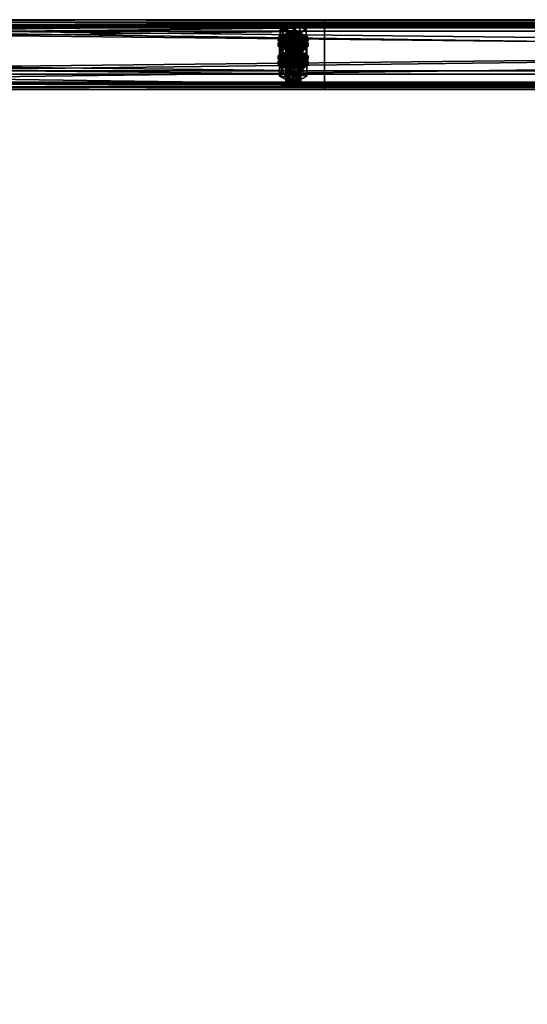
# Model space of a CAD drawing. Header units: millimetres. Extents: x 60485 to 71303, y 100 to 16900.
# Tile 337 of 656: x 68456 to 68863, y 2532 to 3321. Entities that reach past the tile are written whole.
import ezdxf

# ---------------------------------------------------------------- set-up
doc = ezdxf.new("R2010")
doc.units = ezdxf.units.MM
for name, color, linetype in [('13', 7, 'Continuous'), ('3', 7, 'Continuous'), ('9', 7, 'Continuous')]:
    doc.layers.add(name, color=color, linetype=linetype)

msp = doc.modelspace()

# ---------------------------------------------------------------- meshes
at = {"layer": '13', "color": 7}
mesh = msp.add_polyface(dxfattribs=at)
corners = [(68672, 3287.31, 4012.09), (68675, 3308.58, 4017.75), (68672, 3308.35, 4018.52), (68669.8, 3305.95, 4026.36), (68675, 3305.07, 4029.23), (68672, 3305.31, 4028.46), (68680.2, 3305.95, 4026.36), (68669, 3306.83, 4023.49), (68681, 3306.83, 4023.49), (68669.8, 3307.71, 4020.62), (68680.2, 3307.71, 4020.62), (68664.61, 3306.83, 4023.49), (68669.8, 3309.46, 4014.89), (68669.8, 3316.63, 4017.08), (68664.61, 3314, 4025.69), (68680.2, 3316.63, 4017.08), (68680.2, 3304.2, 4032.1), (68669.8, 3304.2, 4032.1), (68669.8, 3311.37, 4034.29), (68680.2, 3311.37, 4034.29), (68663, 3304.44, 4022.76), (68664.61, 3306.19, 4017.02), (68664.61, 3308.58, 4017.75), (68663, 3306.83, 4023.49), (68669, 3307.48, 4012.82), (68669, 3309.87, 4013.55), (68675, 3307.95, 4011.29), (68675, 3310.34, 4012.02), (68675, 3300.93, 4034.24), (68669, 3303.79, 4033.43), (68675, 3303.32, 4034.97), (68669, 3301.4, 4032.7), (68664.61, 3302.68, 4028.5), (68664.61, 3305.07, 4029.23), (68681, 3307.48, 4012.82), (68685.39, 3306.19, 4017.02), (68687, 3304.44, 4022.76), (68685.39, 3302.68, 4028.5), (68681, 3303.79, 4033.43), (68685.39, 3305.07, 4029.23), (68687, 3306.83, 4023.49), (68685.39, 3308.58, 4017.75), (68681, 3309.87, 4013.55), (68664.61, 3301.89, 4015.71), (68669, 3303.18, 4011.51), (68669, 3305.57, 4012.24), (68664.61, 3304.28, 4016.44), (68675, 3303.65, 4009.97), (68675, 3306.04, 4010.7), (68681, 3303.18, 4011.51), (68687, 3302.53, 4022.18), (68663, 3302.53, 4022.18), (68685.39, 3304.28, 4016.44)]
mesh.append_faces([[corners[k] for k in face] for face in [(0, 1, 2, 2), (3, 4, 5, 5), (11, 13, 14, 14), (12, 15, 13, 13), (17, 14, 18, 18), (16, 11, 17, 17), (14, 19, 18, 18), (20, 22, 23, 23), (21, 25, 22, 22), (24, 27, 25, 25), (28, 29, 30, 30), (31, 33, 29, 29), (32, 23, 33, 33), (24, 34, 26, 26), (29, 38, 30, 30), (42, 25, 27, 27), (43, 45, 46, 46), (44, 48, 45, 45), (44, 49, 47, 47)]], dxfattribs={"vtx0": -1, "color": 7})
mesh.append_faces([[corners[k] for k in face] for face in [(6, 3, 7, 7), (8, 7, 9, 9), (10, 9, 2, 2), (16, 12, 11, 11), (19, 14, 13, 13), (35, 24, 21, 21), (36, 21, 20, 20), (37, 20, 32, 32), (38, 29, 33, 33), (39, 33, 23, 23), (40, 23, 22, 22), (41, 22, 25, 25), (50, 51, 46, 46), (52, 46, 45, 45)]], dxfattribs={"vtx0": -1, "vtx2": -1, "vtx3": -1, "color": 7})
mesh.append_faces([[corners[k] for k in face] for face in [(11, 12, 13, 13), (16, 17, 18, 18), (17, 11, 14, 14), (20, 21, 22, 22), (21, 24, 25, 25), (24, 26, 27, 27), (31, 32, 33, 33), (32, 20, 23, 23), (43, 44, 45, 45), (44, 47, 48, 48)]], dxfattribs={"vtx2": -1, "vtx3": -1, "color": 7})
mesh = msp.add_polyface(dxfattribs=at)
corners = [(68675, 3287.55, 4011.32), (68678, 3308.35, 4018.52), (68675, 3308.58, 4017.75), (68678, 3287.31, 4012.09), (68680.2, 3307.71, 4020.62), (68675, 3305.07, 4029.23), (68669.8, 3305.95, 4026.36), (68678, 3305.31, 4028.46), (68680.2, 3305.95, 4026.36), (68669, 3306.83, 4023.49), (68681, 3306.83, 4023.49), (68669.8, 3307.71, 4020.62), (68672, 3308.35, 4018.52), (68669.8, 3309.46, 4014.89), (68680.2, 3309.46, 4014.89), (68680.2, 3316.63, 4017.08), (68685.39, 3306.83, 4023.49), (68685.39, 3314, 4025.69), (68680.2, 3304.2, 4032.1), (68680.2, 3311.37, 4034.29), (68669.8, 3311.37, 4034.29), (68669.8, 3316.63, 4017.08), (68675, 3307.95, 4011.29), (68681, 3307.48, 4012.82), (68681, 3309.87, 4013.55), (68675, 3310.34, 4012.02), (68685.39, 3306.19, 4017.02), (68685.39, 3308.58, 4017.75), (68687, 3304.44, 4022.76), (68687, 3306.83, 4023.49), (68685.39, 3302.68, 4028.5), (68685.39, 3305.07, 4029.23), (68681, 3303.79, 4033.43), (68681, 3301.4, 4032.7), (68675, 3303.32, 4034.97), (68669, 3307.48, 4012.82), (68664.61, 3306.19, 4017.02), (68663, 3304.44, 4022.76), (68664.61, 3305.07, 4029.23), (68663, 3306.83, 4023.49), (68664.61, 3308.58, 4017.75), (68669, 3309.87, 4013.55), (68675, 3303.65, 4009.97), (68681, 3303.18, 4011.51), (68681, 3305.57, 4012.24), (68675, 3306.04, 4010.7), (68685.39, 3301.89, 4015.71), (68685.39, 3304.28, 4016.44), (68687, 3302.53, 4022.18), (68664.61, 3304.28, 4016.44), (68669, 3305.57, 4012.24)]
mesh.append_faces([[corners[k] for k in face] for face in [(0, 1, 2, 2), (3, 4, 1, 1), (4, 2, 1, 1), (14, 17, 15, 15), (16, 19, 17, 17), (18, 20, 19, 19), (13, 16, 14, 14), (17, 21, 15, 15), (22, 24, 25, 25), (23, 27, 24, 24), (26, 29, 27, 27), (28, 31, 29, 29), (30, 32, 31, 31), (33, 34, 32, 32), (42, 44, 45, 45), (43, 47, 44, 44), (46, 48, 47, 47), (44, 50, 45, 45)]], dxfattribs={"vtx0": -1, "color": 7})
mesh.append_faces([[corners[k] for k in face] for face in [(5, 6, 7, 7), (7, 6, 8, 8), (8, 9, 10, 10), (10, 11, 4, 4), (16, 13, 18, 18), (19, 21, 17, 17), (23, 35, 26, 26), (26, 36, 28, 28), (28, 37, 30, 30), (32, 38, 31, 31), (31, 39, 29, 29), (29, 40, 27, 27), (27, 41, 24, 24), (48, 49, 47, 47), (47, 50, 44, 44)]], dxfattribs={"vtx0": -1, "vtx1": -1, "color": 7})
mesh.append_faces([[corners[k] for k in face] for face in [(4, 12, 2, 2)]], dxfattribs={"vtx0": -1, "vtx2": -1, "vtx3": -1, "color": 7})
mesh.append_faces([[corners[k] for k in face] for face in [(13, 14, 15, 15), (14, 16, 17, 17), (16, 18, 19, 19), (22, 23, 24, 24), (23, 26, 27, 27), (26, 28, 29, 29), (28, 30, 31, 31), (42, 43, 44, 44), (43, 46, 47, 47)]], dxfattribs={"vtx2": -1, "vtx3": -1, "color": 7})
mesh = msp.add_polyface(dxfattribs=at)
corners = [(68664.61, 3292.2, 4071.31), (68669.8, 3294.84, 4062.7), (68669.8, 3302.01, 4064.89), (68664.61, 3299.38, 4073.5), (68680.2, 3302.01, 4064.89), (68669.8, 3289.57, 4079.91), (68669.8, 3296.74, 4082.11), (68680.2, 3296.74, 4082.11), (68669, 3292.85, 4060.64), (68675, 3295.71, 4059.83), (68669, 3295.24, 4061.37), (68681, 3295.24, 4061.37), (68669, 3285.79, 4017.06), (68669.8, 3286.67, 4014.19), (68669.8, 3307.71, 4020.62), (68669, 3306.83, 4023.49), (68672, 3287.31, 4012.09), (68672, 3308.35, 4018.52), (68675, 3287.55, 4011.32), (68675, 3308.58, 4017.75), (68675, 3284.04, 4022.79), (68672, 3284.27, 4022.03), (68672, 3305.31, 4028.46), (68675, 3305.07, 4029.23), (68669.8, 3284.91, 4019.93), (68669.8, 3305.95, 4026.36), (68664.03, 3290.57, 4018.52), (68669.52, 3293.35, 4009.44), (68669.52, 3302.91, 4012.36), (68664.03, 3300.14, 4021.44), (68680.48, 3302.91, 4012.36), (68669.52, 3287.79, 4027.6), (68669.52, 3297.36, 4030.53), (68680.48, 3297.36, 4030.53), (68685.97, 3300.14, 4021.44), (68675, 3300.93, 4034.24), (68669, 3301.4, 4032.7), (68669, 3303.79, 4033.43), (68681, 3301.4, 4032.7), (68664.61, 3302.68, 4028.5), (68663, 3300.14, 4021.44), (68664.61, 3301.89, 4015.71), (68664.61, 3304.28, 4016.44), (68663, 3302.53, 4022.18), (68675, 3296.63, 4032.92), (68669, 3297.1, 4031.38), (68669, 3299.49, 4032.11), (68675, 3299.02, 4033.65), (68664.61, 3298.38, 4027.18), (68664.61, 3300.77, 4027.91), (68685.39, 3301.89, 4015.71), (68669, 3303.18, 4011.51), (68687, 3300.14, 4021.44), (68685.39, 3298.38, 4027.18), (68681, 3297.1, 4031.38), (68681, 3299.49, 4032.11), (68685.39, 3300.77, 4027.91)]
mesh.append_faces([[corners[k] for k in face] for face in [(0, 2, 3, 3), (1, 4, 2, 2), (5, 3, 6, 6), (3, 7, 6, 6), (8, 9, 10, 10), (11, 10, 9, 9), (12, 14, 15, 15), (13, 17, 14, 14), (20, 22, 23, 23), (21, 25, 22, 22), (24, 15, 25, 25), (26, 28, 29, 29), (27, 30, 28, 28), (31, 29, 32, 32), (29, 33, 32, 32), (38, 36, 35, 35), (40, 42, 43, 43), (44, 46, 47, 47), (45, 49, 46, 46), (48, 43, 49, 49)]], dxfattribs={"vtx0": -1, "color": 7})
mesh.append_faces([[corners[k] for k in face] for face in [(7, 3, 2, 2), (34, 29, 28, 28), (38, 39, 36, 36), (50, 51, 41, 41), (52, 41, 40, 40), (53, 40, 48, 48), (54, 48, 45, 45), (55, 46, 49, 49), (56, 49, 43, 43)]], dxfattribs={"vtx0": -1, "vtx2": -1, "vtx3": -1, "color": 7})
mesh.append_faces([[corners[k] for k in face] for face in [(0, 1, 2, 2), (5, 0, 3, 3), (12, 13, 14, 14), (13, 16, 17, 17), (16, 18, 19, 19), (20, 21, 22, 22), (21, 24, 25, 25), (24, 12, 15, 15), (26, 27, 28, 28), (35, 36, 37, 37), (40, 41, 42, 42), (44, 45, 46, 46), (45, 48, 49, 49), (48, 40, 43, 43)]], dxfattribs={"vtx2": -1, "vtx3": -1, "color": 7})
mesh = msp.add_polyface(dxfattribs=at)
corners = [(68669.8, 3294.84, 4062.7), (68680.2, 3294.84, 4062.7), (68680.2, 3302.01, 4064.89), (68685.39, 3292.2, 4071.31), (68685.39, 3299.38, 4073.5), (68680.2, 3296.74, 4082.11), (68680.2, 3289.57, 4079.91), (68669.8, 3296.74, 4082.11), (68669.8, 3302.01, 4064.89), (68675, 3293.32, 4059.1), (68681, 3295.24, 4061.37), (68675, 3295.71, 4059.83), (68685.39, 3293.96, 4065.57), (68669, 3295.24, 4061.37), (68675, 3287.55, 4011.32), (68678, 3287.31, 4012.09), (68678, 3308.35, 4018.52), (68680.2, 3286.67, 4014.19), (68680.2, 3307.71, 4020.62), (68681, 3285.79, 4017.06), (68681, 3306.83, 4023.49), (68680.2, 3284.91, 4019.93), (68680.2, 3305.95, 4026.36), (68678, 3284.27, 4022.03), (68678, 3305.31, 4028.46), (68675, 3305.07, 4029.23), (68669.52, 3293.35, 4009.44), (68680.48, 3293.35, 4009.44), (68680.48, 3302.91, 4012.36), (68685.97, 3290.57, 4018.52), (68685.97, 3300.14, 4021.44), (68680.48, 3297.36, 4030.53), (68680.48, 3287.79, 4027.6), (68669.52, 3297.36, 4030.53), (68664.03, 3300.14, 4021.44), (68669.52, 3302.91, 4012.36), (68685.39, 3302.68, 4028.5), (68681, 3301.4, 4032.7), (68681, 3303.79, 4033.43), (68675, 3300.93, 4034.24), (68675, 3303.32, 4034.97), (68664.61, 3302.68, 4028.5), (68685.39, 3301.89, 4015.71), (68687, 3300.14, 4021.44), (68687, 3302.53, 4022.18), (68685.39, 3298.38, 4027.18), (68685.39, 3300.77, 4027.91), (68681, 3297.1, 4031.38), (68681, 3299.49, 4032.11), (68675, 3296.63, 4032.92), (68675, 3299.02, 4033.65), (68681, 3303.18, 4011.51), (68669, 3303.18, 4011.51), (68664.61, 3301.89, 4015.71), (68663, 3300.14, 4021.44), (68664.61, 3298.38, 4027.18), (68669, 3297.1, 4031.38), (68669, 3299.49, 4032.11), (68664.61, 3300.77, 4027.91), (68663, 3302.53, 4022.18)]
mesh.append_faces([[corners[k] for k in face] for face in [(1, 4, 2, 2), (3, 5, 4, 4), (6, 7, 5, 5), (4, 8, 2, 2), (9, 10, 11, 11), (17, 20, 18, 18), (19, 22, 20, 20), (21, 24, 22, 22), (23, 25, 24, 24), (27, 30, 28, 28), (29, 31, 30, 30), (32, 33, 31, 31), (30, 35, 28, 28), (43, 46, 44, 44), (45, 48, 46, 46), (47, 50, 48, 48), (47, 56, 49, 49), (57, 48, 50, 50)]], dxfattribs={"vtx0": -1, "color": 7})
mesh.append_faces([[corners[k] for k in face] for face in [(5, 8, 4, 4), (12, 13, 10, 10), (31, 34, 30, 30), (36, 41, 37, 37), (51, 52, 42, 42), (42, 53, 43, 43), (43, 54, 45, 45), (45, 55, 47, 47), (48, 58, 46, 46), (46, 59, 44, 44)]], dxfattribs={"vtx0": -1, "vtx1": -1, "color": 7})
mesh.append_faces([[corners[k] for k in face] for face in [(0, 1, 2, 2), (1, 3, 4, 4), (14, 15, 16, 16), (15, 17, 18, 18), (17, 19, 20, 20), (19, 21, 22, 22), (21, 23, 24, 24), (26, 27, 28, 28), (27, 29, 30, 30), (36, 37, 38, 38), (37, 39, 40, 40), (42, 43, 44, 44), (43, 45, 46, 46), (45, 47, 48, 48), (47, 49, 50, 50)]], dxfattribs={"vtx2": -1, "vtx3": -1, "color": 7})
mesh = msp.add_polyface(dxfattribs=at)
corners = [(68675, 3272.92, 4059.13), (68678, 3293.72, 4066.34), (68675, 3293.96, 4065.57), (68678, 3272.69, 4059.9), (68680.2, 3293.08, 4068.44), (68680.2, 3272.04, 4062), (68681, 3292.2, 4071.31), (68675, 3290.45, 4077.04), (68669.8, 3291.33, 4074.17), (68678, 3290.68, 4076.27), (68680.2, 3291.33, 4074.17), (68669.8, 3293.08, 4068.44), (68672, 3293.72, 4066.34), (68685.39, 3292.2, 4071.31), (68680.2, 3289.57, 4079.91), (68680.2, 3296.74, 4082.11), (68669.8, 3294.84, 4062.7), (68680.2, 3294.84, 4062.7), (68685.97, 3285.51, 4069.26), (68669.52, 3288.29, 4060.17), (68680.48, 3288.29, 4060.17), (68675, 3293.32, 4059.1), (68681, 3292.85, 4060.64), (68681, 3295.24, 4061.37), (68685.39, 3291.57, 4064.84), (68685.39, 3293.96, 4065.57), (68687, 3289.81, 4070.57), (68687, 3292.2, 4071.31), (68685.39, 3288.06, 4076.31), (68685.39, 3290.45, 4077.04), (68681, 3286.77, 4080.51), (68681, 3289.16, 4081.24), (68675, 3286.3, 4082.05), (68675, 3288.69, 4082.78), (68669, 3292.85, 4060.64), (68664.61, 3291.57, 4064.84), (68663, 3289.81, 4070.57), (68664.61, 3290.45, 4077.04), (68663, 3292.2, 4071.31), (68664.61, 3293.96, 4065.57), (68675, 3289.02, 4057.78), (68681, 3288.55, 4059.32), (68681, 3290.94, 4060.05), (68675, 3291.41, 4058.51), (68685.39, 3287.27, 4063.52), (68685.39, 3289.66, 4064.25), (68687, 3287.9, 4069.99), (68669, 3288.55, 4059.32), (68664.61, 3289.66, 4064.25), (68669, 3290.94, 4060.05), (68678, 3284.27, 4022.03), (68675, 3284.04, 4022.79), (68675, 3305.07, 4029.23), (68685.97, 3290.57, 4018.52), (68680.48, 3287.79, 4027.6), (68680.48, 3297.36, 4030.53), (68669.52, 3293.35, 4009.44), (68680.48, 3293.35, 4009.44)]
mesh.append_faces([[corners[k] for k in face] for face in [(0, 1, 2, 2), (3, 4, 1, 1), (5, 6, 4, 4), (16, 13, 17, 17), (18, 19, 20, 20), (22, 25, 23, 23), (24, 27, 25, 25), (26, 29, 27, 27), (28, 31, 29, 29), (30, 33, 31, 31), (40, 42, 43, 43), (41, 45, 42, 42), (44, 46, 45, 45), (47, 41, 40, 40), (42, 49, 43, 43), (56, 53, 57, 57)]], dxfattribs={"vtx0": -1, "color": 7})
mesh.append_faces([[corners[k] for k in face] for face in [(7, 8, 9, 9), (9, 8, 10, 10), (10, 11, 6, 6), (6, 11, 4, 4), (4, 12, 1, 1), (13, 16, 14, 14), (22, 34, 24, 24), (24, 35, 26, 26), (26, 36, 28, 28), (31, 37, 29, 29), (29, 38, 27, 27), (27, 39, 25, 25), (41, 47, 44, 44), (46, 48, 45, 45), (45, 49, 42, 42), (53, 56, 54, 54)]], dxfattribs={"vtx0": -1, "vtx1": -1, "color": 7})
mesh.append_faces([[corners[k] for k in face] for face in [(13, 14, 15, 15), (21, 22, 23, 23), (22, 24, 25, 25), (24, 26, 27, 27), (26, 28, 29, 29), (28, 30, 31, 31), (30, 32, 33, 33), (40, 41, 42, 42), (41, 44, 45, 45), (50, 51, 52, 52), (53, 54, 55, 55)]], dxfattribs={"vtx2": -1, "vtx3": -1, "color": 7})
mesh = msp.add_polyface(dxfattribs=at)
corners = [(68669.8, 3272.04, 4062), (68672, 3293.72, 4066.34), (68669.8, 3293.08, 4068.44), (68672, 3272.69, 4059.9), (68675, 3293.96, 4065.57), (68669.8, 3291.33, 4074.17), (68675, 3290.45, 4077.04), (68672, 3290.68, 4076.27), (68680.2, 3291.33, 4074.17), (68669, 3292.2, 4071.31), (68680.2, 3293.08, 4068.44), (68678, 3293.72, 4066.34), (68680.2, 3289.57, 4079.91), (68669.8, 3289.57, 4079.91), (68669.8, 3296.74, 4082.11), (68669.8, 3294.84, 4062.7), (68664.61, 3292.2, 4071.31), (68663, 3289.81, 4070.57), (68664.61, 3291.57, 4064.84), (68664.61, 3293.96, 4065.57), (68663, 3292.2, 4071.31), (68669, 3292.85, 4060.64), (68669, 3295.24, 4061.37), (68675, 3293.32, 4059.1), (68675, 3295.71, 4059.83), (68675, 3286.3, 4082.05), (68669, 3286.77, 4080.51), (68669, 3289.16, 4081.24), (68675, 3288.69, 4082.78), (68664.61, 3288.06, 4076.31), (68664.61, 3290.45, 4077.04), (68681, 3292.85, 4060.64), (68685.39, 3291.57, 4064.84), (68687, 3289.81, 4070.57), (68685.39, 3288.06, 4076.31), (68681, 3289.16, 4081.24), (68685.39, 3290.45, 4077.04), (68687, 3292.2, 4071.31), (68685.39, 3293.96, 4065.57), (68663, 3285.51, 4069.26), (68664.61, 3287.27, 4063.52), (68664.61, 3289.66, 4064.25), (68663, 3287.9, 4069.99), (68669, 3288.55, 4059.32), (68669, 3290.94, 4060.05), (68675, 3289.02, 4057.78), (68675, 3291.41, 4058.51), (68685.39, 3287.27, 4063.52), (68687, 3287.9, 4069.99), (68685.39, 3289.66, 4064.25), (68680.48, 3287.79, 4027.6), (68669.52, 3287.79, 4027.6), (68669.52, 3297.36, 4030.53), (68664.03, 3290.57, 4018.52), (68664.03, 3300.14, 4021.44), (68669.52, 3293.35, 4009.44)]
mesh.append_faces([[corners[k] for k in face] for face in [(0, 1, 2, 2), (3, 4, 1, 1), (5, 6, 7, 7), (11, 1, 4, 4), (12, 16, 13, 13), (17, 19, 20, 20), (18, 22, 19, 19), (25, 27, 28, 28), (26, 30, 27, 27), (29, 20, 30, 30), (21, 31, 23, 23), (27, 35, 28, 28), (39, 41, 42, 42), (40, 44, 41, 41), (43, 46, 44, 44), (50, 53, 51, 51)]], dxfattribs={"vtx0": -1, "color": 7})
mesh.append_faces([[corners[k] for k in face] for face in [(8, 5, 9, 9), (8, 9, 2, 2), (10, 2, 1, 1), (12, 15, 16, 16), (32, 21, 18, 18), (33, 18, 17, 17), (34, 17, 29, 29), (35, 27, 30, 30), (36, 30, 20, 20), (37, 20, 19, 19), (38, 19, 22, 22), (47, 43, 40, 40), (48, 42, 41, 41), (49, 41, 44, 44), (50, 55, 53, 53)]], dxfattribs={"vtx0": -1, "vtx2": -1, "vtx3": -1, "color": 7})
mesh.append_faces([[corners[k] for k in face] for face in [(12, 13, 14, 14), (17, 18, 19, 19), (18, 21, 22, 22), (21, 23, 24, 24), (25, 26, 27, 27), (26, 29, 30, 30), (29, 17, 20, 20), (39, 40, 41, 41), (40, 43, 44, 44), (43, 45, 46, 46), (50, 51, 52, 52), (51, 53, 54, 54)]], dxfattribs={"vtx2": -1, "vtx3": -1, "color": 7})
mesh = msp.add_polyface(dxfattribs=at)
corners = [(68669, 3271.17, 4064.87), (68669.8, 3272.04, 4062), (68669.8, 3293.08, 4068.44), (68669, 3292.2, 4071.31), (68672, 3272.69, 4059.9), (68672, 3293.72, 4066.34), (68675, 3272.92, 4059.13), (68675, 3293.96, 4065.57), (68675, 3269.41, 4070.61), (68672, 3269.65, 4069.84), (68672, 3290.68, 4076.27), (68675, 3290.45, 4077.04), (68669.8, 3270.29, 4067.74), (68669.8, 3291.33, 4074.17), (68678, 3272.69, 4059.9), (68680.2, 3272.04, 4062), (68681, 3271.17, 4064.87), (68680.2, 3270.29, 4067.74), (68678, 3269.65, 4069.84), (68664.03, 3275.95, 4066.33), (68669.52, 3278.73, 4057.25), (68669.52, 3288.29, 4060.17), (68664.03, 3285.51, 4069.26), (68680.48, 3288.29, 4060.17), (68680.48, 3273.17, 4075.42), (68669.52, 3273.17, 4075.42), (68669.52, 3282.73, 4078.34), (68680.48, 3282.73, 4078.34), (68681, 3286.77, 4080.51), (68664.61, 3288.06, 4076.31), (68669, 3286.77, 4080.51), (68675, 3286.3, 4082.05), (68675, 3282, 4080.73), (68669, 3282.47, 4079.2), (68669, 3284.86, 4079.93), (68675, 3284.39, 4081.46), (68664.61, 3283.76, 4075), (68664.61, 3286.15, 4075.73), (68663, 3285.51, 4069.26), (68663, 3287.9, 4069.99), (68687, 3285.51, 4069.26), (68664.61, 3287.27, 4063.52), (68685.39, 3283.76, 4075), (68681, 3282.47, 4079.2), (68681, 3284.86, 4079.93), (68685.39, 3286.15, 4075.73), (68680.2, 3286.67, 4014.19), (68672, 3287.31, 4012.09), (68669.8, 3286.67, 4014.19), (68681, 3285.79, 4017.06), (68669, 3285.79, 4017.06), (68680.2, 3284.91, 4019.93), (68669.8, 3284.91, 4019.93), (68678, 3284.27, 4022.03), (68672, 3284.27, 4022.03)]
mesh.append_faces([[corners[k] for k in face] for face in [(0, 2, 3, 3), (8, 10, 11, 11), (9, 13, 10, 10), (12, 3, 13, 13), (4, 14, 6, 6), (18, 9, 8, 8), (19, 21, 22, 22), (20, 23, 21, 21), (25, 22, 26, 26), (24, 19, 25, 25), (22, 27, 26, 26), (28, 30, 31, 31), (32, 34, 35, 35), (33, 37, 34, 34), (36, 39, 37, 37)]], dxfattribs={"vtx0": -1, "color": 7})
mesh.append_faces([[corners[k] for k in face] for face in [(15, 4, 1, 1), (16, 1, 0, 0), (17, 0, 12, 12), (18, 12, 9, 9), (24, 20, 19, 19), (27, 22, 21, 21), (28, 29, 30, 30), (40, 41, 38, 38), (42, 38, 36, 36), (43, 36, 33, 33), (44, 34, 37, 37), (45, 37, 39, 39), (46, 47, 48, 48), (49, 48, 50, 50), (51, 50, 52, 52), (53, 52, 54, 54)]], dxfattribs={"vtx0": -1, "vtx2": -1, "vtx3": -1, "color": 7})
mesh.append_faces([[corners[k] for k in face] for face in [(0, 1, 2, 2), (1, 4, 5, 5), (4, 6, 7, 7), (8, 9, 10, 10), (9, 12, 13, 13), (12, 0, 3, 3), (19, 20, 21, 21), (24, 25, 26, 26), (25, 19, 22, 22), (32, 33, 34, 34), (33, 36, 37, 37), (36, 38, 39, 39)]], dxfattribs={"vtx2": -1, "vtx3": -1, "color": 7})
mesh = msp.add_polyface(dxfattribs=at)
corners = [(68675, 3272.92, 4059.13), (68678, 3272.69, 4059.9), (68678, 3293.72, 4066.34), (68680.2, 3272.04, 4062), (68680.2, 3293.08, 4068.44), (68681, 3271.17, 4064.87), (68681, 3292.2, 4071.31), (68680.2, 3270.29, 4067.74), (68680.2, 3291.33, 4074.17), (68678, 3269.65, 4069.84), (68678, 3290.68, 4076.27), (68675, 3269.41, 4070.61), (68675, 3290.45, 4077.04), (68672, 3272.69, 4059.9), (68669.8, 3272.04, 4062), (68669, 3271.17, 4064.87), (68669.8, 3270.29, 4067.74), (68669.52, 3278.73, 4057.25), (68680.48, 3278.73, 4057.25), (68680.48, 3288.29, 4060.17), (68685.97, 3275.95, 4066.33), (68685.97, 3285.51, 4069.26), (68680.48, 3273.17, 4075.42), (68680.48, 3282.73, 4078.34), (68669.52, 3282.73, 4078.34), (68669.52, 3288.29, 4060.17), (68685.39, 3288.06, 4076.31), (68664.61, 3288.06, 4076.31), (68681, 3286.77, 4080.51), (68685.39, 3287.27, 4063.52), (68687, 3285.51, 4069.26), (68687, 3287.9, 4069.99), (68685.39, 3283.76, 4075), (68685.39, 3286.15, 4075.73), (68681, 3282.47, 4079.2), (68681, 3284.86, 4079.93), (68675, 3282, 4080.73), (68675, 3284.39, 4081.46), (68664.61, 3287.27, 4063.52), (68663, 3285.51, 4069.26), (68664.61, 3283.76, 4075), (68669, 3282.47, 4079.2), (68669, 3284.86, 4079.93), (68664.61, 3286.15, 4075.73), (68663, 3287.9, 4069.99), (68672, 3287.31, 4012.09), (68678, 3287.31, 4012.09), (68675, 3287.55, 4011.32), (68680.2, 3286.67, 4014.19), (68669.8, 3286.67, 4014.19), (68681, 3285.79, 4017.06), (68669, 3285.79, 4017.06), (68680.2, 3284.91, 4019.93), (68669.8, 3284.91, 4019.93), (68678, 3284.27, 4022.03), (68672, 3284.27, 4022.03), (68675, 3284.04, 4022.79)]
mesh.append_faces([[corners[k] for k in face] for face in [(5, 8, 6, 6), (7, 10, 8, 8), (9, 12, 10, 10), (18, 21, 19, 19), (20, 23, 21, 21), (22, 24, 23, 23), (17, 20, 18, 18), (30, 33, 31, 31), (32, 35, 33, 33), (34, 37, 35, 35), (34, 41, 36, 36), (42, 35, 37, 37), (45, 46, 47, 47), (54, 55, 56, 56)]], dxfattribs={"vtx0": -1, "color": 7})
mesh.append_faces([[corners[k] for k in face] for face in [(1, 13, 3, 3), (3, 14, 5, 5), (5, 15, 7, 7), (7, 16, 9, 9), (20, 17, 22, 22), (23, 25, 21, 21), (26, 27, 28, 28), (29, 38, 30, 30), (30, 39, 32, 32), (32, 40, 34, 34), (35, 43, 33, 33), (33, 44, 31, 31), (46, 45, 48, 48), (48, 49, 50, 50), (50, 51, 52, 52), (52, 53, 54, 54)]], dxfattribs={"vtx0": -1, "vtx1": -1, "color": 7})
mesh.append_faces([[corners[k] for k in face] for face in [(0, 1, 2, 2), (1, 3, 4, 4), (3, 5, 6, 6), (5, 7, 8, 8), (7, 9, 10, 10), (9, 11, 12, 12), (17, 18, 19, 19), (18, 20, 21, 21), (20, 22, 23, 23), (29, 30, 31, 31), (30, 32, 33, 33), (32, 34, 35, 35), (34, 36, 37, 37)]], dxfattribs={"vtx2": -1, "vtx3": -1, "color": 7})
at = {"layer": '3', "color": 91}
mesh = msp.add_polyface(dxfattribs=at)
corners = [(70789.34, 3270.25, 3889.87), (70831.77, 3238.32, 3880.11), (68510.66, 417.15, 3017.59), (68468.22, 449.08, 3027.35), (70831.77, 3216.68, 3950.87), (68510.66, 395.51, 3088.36), (70789.34, 3248.61, 3960.64), (68468.22, 427.44, 3098.12), (70786.98, 3272.9, 3887.54), (70786.98, 3249.51, 3964.05), (68465.86, 428.34, 3101.53), (68465.86, 451.73, 3025.03), (70834.13, 3214.03, 3953.2), (68513.02, 392.86, 3090.68), (70834.13, 3237.42, 3876.7), (68513.02, 416.25, 3014.18)]
mesh.append_faces([[corners[k] for k in face] for face in [(0, 2, 3, 3), (1, 5, 2, 2), (4, 7, 5, 5), (6, 3, 7, 7), (8, 10, 11, 11), (9, 13, 10, 10), (12, 15, 13, 13), (14, 11, 15, 15)]], dxfattribs={"vtx0": -1, "color": 91})
mesh.append_faces([[corners[k] for k in face] for face in [(9, 6, 12, 12), (6, 8, 0, 0), (0, 8, 1, 1), (12, 4, 14, 14), (4, 12, 6, 6), (14, 1, 8, 8), (3, 10, 7, 7), (7, 10, 5, 5), (15, 2, 13, 13)]], dxfattribs={"vtx0": -1, "vtx1": -1, "color": 91})
mesh.append_faces([[corners[k] for k in face] for face in [(6, 9, 8, 8), (14, 4, 1, 1), (11, 3, 2, 2), (3, 11, 10, 10), (5, 10, 13, 13), (2, 15, 11, 11), (13, 2, 5, 5)]], dxfattribs={"vtx0": -1, "vtx2": -1, "vtx3": -1, "color": 91})
mesh.append_faces([[corners[k] for k in face] for face in [(0, 1, 2, 2), (1, 4, 5, 5), (4, 6, 7, 7), (6, 0, 3, 3), (8, 9, 10, 10), (9, 12, 13, 13), (12, 14, 15, 15), (14, 8, 11, 11)]], dxfattribs={"vtx2": -1, "vtx3": -1, "color": 91})
at = {"layer": '9', "color": 243}
mesh = msp.add_polyface(dxfattribs=at)
corners = [(68700, 3269.73, 3975.54), (68700, 3314.68, 3989.29), (65500, 3314.68, 3989.29), (65500, 3269.73, 3975.54), (68700, 3280.16, 4102.13), (65500, 3280.16, 4102.13), (68700, 3315.54, 4112.95), (65500, 3315.54, 4112.95), (68700, 3319.35, 4100.52), (65500, 3319.35, 4100.52), (68700, 3321.26, 4101.11), (65500, 3321.26, 4101.11), (68700, 3316.87, 4115.45), (65500, 3316.87, 4115.45), (68700, 3277.66, 4103.46), (65500, 3277.66, 4103.46), (68700, 3312.18, 3990.62), (65500, 3312.18, 3990.62), (68700, 3271.06, 3978.04), (65500, 3271.06, 3978.04), (68700, 3267.26, 3990.47), (65500, 3267.26, 3990.47), (68700, 3265.34, 3989.89), (65500, 3265.34, 3989.89)]
mesh.append_faces([[corners[k] for k in face] for face in [(0, 2, 3, 3), (1, 5, 2, 2), (4, 7, 5, 5), (6, 9, 7, 7), (8, 11, 9, 9), (10, 13, 11, 11), (12, 15, 13, 13), (14, 17, 15, 15), (16, 19, 17, 17), (18, 21, 19, 19), (20, 23, 21, 21), (22, 3, 23, 23), (8, 12, 10, 10), (20, 0, 22, 22), (11, 7, 9, 9)]], dxfattribs={"vtx0": -1, "color": 243})
mesh.append_faces([[corners[k] for k in face] for face in [(12, 6, 14, 14), (14, 1, 16, 16), (16, 0, 18, 18), (18, 0, 20, 20), (3, 19, 23, 23), (19, 2, 17, 17), (17, 2, 15, 15), (15, 5, 13, 13), (13, 7, 11, 11)]], dxfattribs={"vtx0": -1, "vtx1": -1, "color": 243})
mesh.append_faces([[corners[k] for k in face] for face in [(12, 8, 6, 6), (14, 6, 4, 4), (14, 4, 1, 1), (16, 1, 0, 0), (19, 3, 2, 2), (15, 2, 5, 5), (13, 5, 7, 7)]], dxfattribs={"vtx0": -1, "vtx2": -1, "vtx3": -1, "color": 243})
mesh.append_faces([[corners[k] for k in face] for face in [(21, 23, 19, 19)]], dxfattribs={"vtx1": -1, "color": 243})
mesh.append_faces([[corners[k] for k in face] for face in [(0, 1, 2, 2), (1, 4, 5, 5), (4, 6, 7, 7), (6, 8, 9, 9), (8, 10, 11, 11), (10, 12, 13, 13), (12, 14, 15, 15), (14, 16, 17, 17), (16, 18, 19, 19), (18, 20, 21, 21), (20, 22, 23, 23), (22, 0, 3, 3)]], dxfattribs={"vtx2": -1, "vtx3": -1, "color": 243})
mesh = msp.add_polyface(dxfattribs=at)
corners = [(71300, 3269.73, 3975.54), (71300, 3314.68, 3989.29), (68100, 3314.68, 3989.29), (68100, 3269.73, 3975.54), (71300, 3280.16, 4102.13), (68100, 3280.16, 4102.13), (71300, 3315.54, 4112.95), (68100, 3315.54, 4112.95), (71300, 3319.35, 4100.52), (68100, 3319.35, 4100.52), (71300, 3321.26, 4101.11), (68100, 3321.26, 4101.11), (71300, 3316.87, 4115.45), (68100, 3316.87, 4115.45), (71300, 3277.66, 4103.46), (68100, 3277.66, 4103.46), (71300, 3312.18, 3990.62), (68100, 3312.18, 3990.62), (71300, 3271.06, 3978.04), (68100, 3271.06, 3978.04), (71300, 3267.26, 3990.47), (68100, 3267.26, 3990.47), (71300, 3265.34, 3989.89), (68100, 3265.34, 3989.89)]
mesh.append_faces([[corners[k] for k in face] for face in [(0, 2, 3, 3), (1, 5, 2, 2), (4, 7, 5, 5), (6, 9, 7, 7), (8, 11, 9, 9), (10, 13, 11, 11), (12, 15, 13, 13), (14, 17, 15, 15), (16, 19, 17, 17), (18, 21, 19, 19), (20, 23, 21, 21), (22, 3, 23, 23), (20, 0, 22, 22), (8, 12, 10, 10), (11, 7, 9, 9)]], dxfattribs={"vtx0": -1, "color": 243})
mesh.append_faces([[corners[k] for k in face] for face in [(0, 16, 1, 1), (16, 0, 18, 18), (18, 0, 20, 20), (12, 6, 14, 14), (14, 1, 16, 16), (3, 19, 23, 23), (19, 2, 17, 17), (17, 2, 15, 15), (15, 5, 13, 13), (13, 7, 11, 11)]], dxfattribs={"vtx0": -1, "vtx1": -1, "color": 243})
mesh.append_faces([[corners[k] for k in face] for face in [(12, 8, 6, 6), (14, 6, 4, 4), (14, 4, 1, 1), (19, 3, 2, 2), (15, 2, 5, 5), (13, 5, 7, 7)]], dxfattribs={"vtx0": -1, "vtx2": -1, "vtx3": -1, "color": 243})
mesh.append_faces([[corners[k] for k in face] for face in [(21, 23, 19, 19)]], dxfattribs={"vtx1": -1, "color": 243})
mesh.append_faces([[corners[k] for k in face] for face in [(0, 1, 2, 2), (1, 4, 5, 5), (4, 6, 7, 7), (6, 8, 9, 9), (8, 10, 11, 11), (10, 12, 13, 13), (12, 14, 15, 15), (14, 16, 17, 17), (16, 18, 19, 19), (18, 20, 21, 21), (20, 22, 23, 23), (22, 0, 3, 3)]], dxfattribs={"vtx2": -1, "vtx3": -1, "color": 243})

doc.saveas('drawing.dxf')
